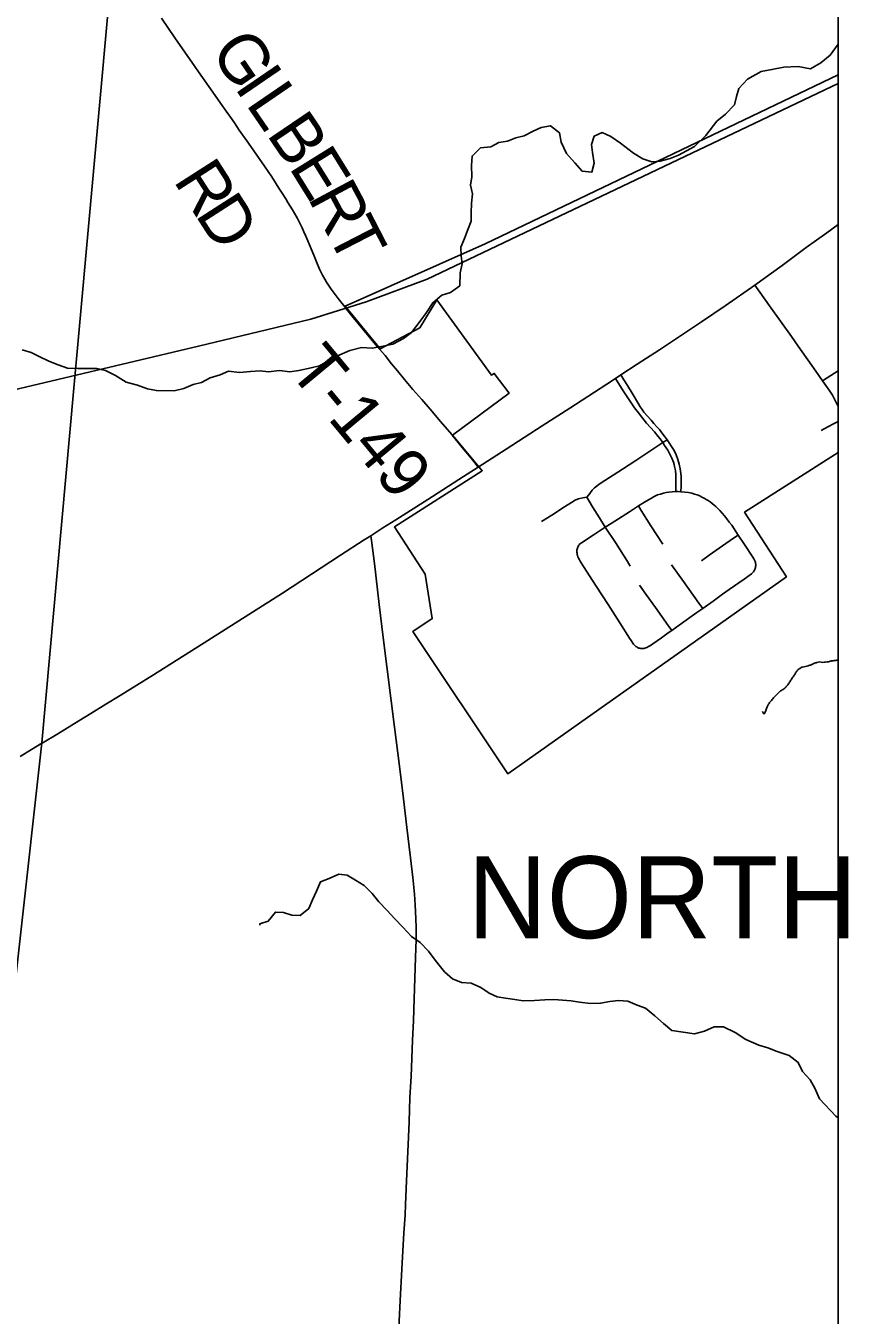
# Model space of a CAD drawing. Extents: x 0 to 1101, y 0 to 440.
# Drawn here: x 849.987 to 850.937, y 373.824 to 375.315 of the extents above; entities that cross this region are included whole.
import ezdxf

# ---------------------------------------------------------------- set-up
doc = ezdxf.new("R2010")
doc.units = 0
for name, color, linetype in [('GM_X_City_Street', 7, 'Continuous'), ('GM_X_Corporation', 7, 'Continuous'), ('GM_X_Corporation_Text', 7, 'Continuous'), ('GM_X_County_Road', 7, 'Continuous'), ('GM_X_Minor_River', 7, 'Continuous'), ('GM_X_Rail_Line', 7, 'Continuous'), ('GM_X_State_Route', 7, 'Continuous'), ('GM_X_Township', 7, 'Continuous'), ('GM_X_Township_Road', 7, 'Continuous'), ('GM_X_Township_Road_Text', 7, 'Continuous'), ('SH_Cut_Line', 7, 'Continuous')]:
    doc.layers.add(name, color=color, linetype=linetype)

msp = doc.modelspace()

# ---------------------------------------------------------------- linework, layer by layer
at = {"layer": 'GM_X_City_Street'}
for points in [[(850.9258, 374.8752), (850.9255, 374.8759), (850.9225, 374.8821), (850.9192, 374.8882), (850.9155, 374.894), (850.9079, 374.9048), (850.9001, 374.9159), (850.8797, 374.9448), (850.8718, 374.956), (850.8464, 374.9914), (850.8353, 375.0071), (850.8294, 375.0153)], [(850.7381, 374.7767), (850.7382, 374.7823), (850.7382, 374.7915), (850.7382, 374.7959), (850.7377, 374.8008), (850.7368, 374.8057), (850.7363, 374.8081), (850.7355, 374.8105), (850.7337, 374.8152), (850.7318, 374.8191), (850.7288, 374.8246), (850.7253, 374.8299), (850.7231, 374.8332), (850.7201, 374.8376), (850.7179, 374.8404), (850.7136, 374.8458), (850.7044, 374.8559), (850.6989, 374.8627), (850.695, 374.8676), (850.6906, 374.8736), (850.6858, 374.8805), (850.678, 374.892), (850.6715, 374.9023), (850.6683, 374.9074)], [(850.7441, 374.7765), (850.7443, 374.7834), (850.7443, 374.7906), (850.7442, 374.7941), (850.744, 374.7974), (850.7432, 374.8029), (850.7421, 374.8084), (850.7405, 374.8138), (850.7385, 374.819), (850.7361, 374.824), (850.7333, 374.8288), (850.7306, 374.8328), (850.7281, 374.8363), (850.7257, 374.8397), (850.7221, 374.8444), (850.7192, 374.8482), (850.7162, 374.8516), (850.7129, 374.8554), (850.7096, 374.859), (850.7049, 374.8642), (850.7014, 374.8686), (850.6992, 374.8715), (850.697, 374.8746), (850.695, 374.878), (850.6877, 374.8905), (850.6825, 374.8994), (850.6783, 374.9059), (850.6747, 374.9116)], [(850.9079, 374.9048), (850.9131, 374.9082), (850.9257, 374.9163), (850.9258, 374.9164)], [(850.9062, 374.8471), (850.9138, 374.8514), (850.9214, 374.8555), (850.9258, 374.8576)], [(850.6354, 374.77), (850.6376, 374.773), (850.6395, 374.7757), (850.6416, 374.7784), (850.6442, 374.781), (850.6475, 374.7836), (850.6509, 374.7859), (850.6767, 374.8027), (850.6918, 374.8127), (850.7057, 374.8219), (850.7231, 374.8332), (850.7281, 374.8363)], [(850.7441, 374.7765), (850.7409, 374.7767), (850.7381, 374.7767), (850.7339, 374.7763), (850.7301, 374.7758), (850.7271, 374.7754), (850.7238, 374.7748), (850.7203, 374.7738), (850.7171, 374.7727), (850.7133, 374.771), (850.7099, 374.7691), (850.7039, 374.7657), (850.695, 374.7601), (850.6845, 374.7533), (850.6635, 374.7397), (850.6567, 374.7355), (850.6425, 374.7263), (850.6291, 374.7175), (850.6281, 374.7167), (850.6273, 374.716), (850.6265, 374.7151), (850.6259, 374.7142), (850.6253, 374.7132), (850.6248, 374.7122), (850.6244, 374.711), (850.6241, 374.71), (850.6239, 374.7089), (850.6239, 374.7077), (850.6239, 374.7066), (850.624, 374.7053), (850.6243, 374.7039), (850.6246, 374.7025), (850.6251, 374.701), (850.6257, 374.6997), (850.6268, 374.6977), (850.6281, 374.6954), (850.6461, 374.6672), (850.6601, 374.6459), (850.6733, 374.6249), (850.6847, 374.6071), (850.6865, 374.6044), (850.6884, 374.6014), (850.6894, 374.6001), (850.6903, 374.5991), (850.6912, 374.5982), (850.6921, 374.5976), (850.693, 374.5969), (850.694, 374.5964), (850.6948, 374.596), (850.6956, 374.5957), (850.6967, 374.5954), (850.6978, 374.5952), (850.699, 374.5951), (850.7001, 374.5951), (850.7013, 374.5953), (850.7024, 374.5955), (850.7035, 374.5958), (850.7046, 374.5962), (850.7056, 374.5967), (850.7068, 374.5973), (850.709, 374.5988), (850.7118, 374.6007), (850.7215, 374.6075), (850.7295, 374.6133), (850.7335, 374.6161), (850.7422, 374.6223), (850.7624, 374.6367), (850.7693, 374.6416), (850.7812, 374.65), (850.7923, 374.6579), (850.7999, 374.6633), (850.8172, 374.6754), (850.8243, 374.6804), (850.8257, 374.6816), (850.8269, 374.6827), (850.8278, 374.6837), (850.8284, 374.6846), (850.829, 374.6856), (850.8295, 374.6866), (850.8299, 374.6876), (850.8302, 374.6888), (850.8304, 374.6899), (850.8306, 374.6911), (850.8306, 374.6919), (850.8305, 374.6928), (850.8304, 374.6936), (850.8303, 374.6945), (850.8299, 374.6958), (850.8293, 374.6972), (850.8283, 374.6989), (850.8271, 374.7008), (850.8174, 374.7154), (850.8102, 374.7263), (850.8028, 374.7376), (850.7999, 374.7414), (850.7972, 374.745), (850.7944, 374.7484), (850.7917, 374.7516), (850.7891, 374.7546), (850.7863, 374.7575), (850.7844, 374.7593), (850.7827, 374.7608), (850.7803, 374.7627), (850.7778, 374.7646), (850.7756, 374.7662), (850.7732, 374.7676), (850.7708, 374.7691), (850.7684, 374.7703), (850.7659, 374.7715), (850.7628, 374.7728), (850.7596, 374.7738), (850.7566, 374.7746), (850.7528, 374.7755), (850.7486, 374.7761), (850.7441, 374.7765)], [(850.5831, 374.7419), (850.5949, 374.7494), (850.6095, 374.7589), (850.6175, 374.7641), (850.6217, 374.7666), (850.6245, 374.7679), (850.6258, 374.7683), (850.6272, 374.7686), (850.6309, 374.7693), (850.6354, 374.77)], [(850.6567, 374.7355), (850.65, 374.7461), (850.6418, 374.7591), (850.6354, 374.77)], [(850.723, 374.7158), (850.7094, 374.7371), (850.6982, 374.7549), (850.695, 374.7601)], [(850.6856, 374.6905), (850.6822, 374.6957), (850.6683, 374.7176), (850.6567, 374.7355)], [(850.7679, 374.6967), (850.7768, 374.7031), (850.7921, 374.7139), (850.8049, 374.7227), (850.8102, 374.7263)], [(850.7693, 374.6416), (850.7649, 374.6477), (850.7471, 374.6727), (850.7333, 374.6918)], [(850.7335, 374.6161), (850.7293, 374.6219), (850.7146, 374.6427), (850.7036, 374.6579), (850.6961, 374.6684)]]:
    msp.add_lwpolyline(points, dxfattribs=at)
at = {"layer": 'GM_X_Corporation'}
msp.add_lwpolyline([(850.9258, 374.8217), (850.9258, 375.2583), (850.518, 375.0632), (850.3559, 374.9911), (850.3966, 374.9417), (850.4425, 374.966), (850.462, 374.9984), (850.525, 374.9113), (850.5284, 374.9133), (850.5455, 374.8903), (850.4802, 374.842), (850.5144, 374.8006), (850.4131, 374.7358), (850.4486, 374.6811), (850.4567, 374.6297), (850.4341, 374.6148), (850.5442, 374.4501), (850.8661, 374.6782), (850.8176, 374.7529)], close=True, dxfattribs=at)
at = {"layer": 'GM_X_County_Road'}
msp.add_lwpolyline([(850.9258, 368.899), (850.9258, 375.8797), (850.1463, 375.9688), (850.1084, 375.659), (850.0881, 375.4017), (850.0422, 374.8961), (850.0054, 374.4861), (849.9545, 374.031), (849.8439, 372.9428), (849.801, 372.4523), (849.7903, 372.3822), (849.6279, 370.8315), (849.4693, 369.1354), (849.458, 369.0211), (849.8405, 368.9951), (850.2763, 368.9519), (850.8932, 368.9025)], close=True, dxfattribs=at)
at = {"layer": 'GM_X_Minor_River'}
for points in [[(850.9258, 375.2938), (850.9167, 375.2814), (850.9057, 375.2722), (850.894, 375.2654), (850.8796, 375.268), (850.8632, 375.2672), (850.8492, 375.2646), (850.8367, 375.2623), (850.8212, 375.2535), (850.8109, 375.2428), (850.8083, 375.2333), (850.806, 375.2238), (850.7958, 375.2132), (850.7856, 375.2048), (850.7727, 375.1884), (850.7598, 375.1758), (850.7413, 375.1656), (850.7318, 375.1617), (850.72, 375.1587), (850.7105, 375.1579), (850.6999, 375.1613), (850.6893, 375.1678), (850.6741, 375.1796), (850.6631, 375.1871), (850.6532, 375.1917), (850.6438, 375.1875), (850.6407, 375.178), (850.6419, 375.1685), (850.6438, 375.1563), (850.6412, 375.146), (850.6298, 375.1472), (850.6214, 375.1567), (850.6119, 375.1677), (850.6055, 375.1806), (850.6036, 375.1916), (850.5933, 375.1996), (850.5827, 375.1977), (850.5732, 375.1935), (850.563, 375.1878), (850.5531, 375.1855), (850.5437, 375.1817), (850.5338, 375.1802), (850.5243, 375.1752), (850.5126, 375.1741), (850.5027, 375.1645), (850.502, 375.1535), (850.5024, 375.1406), (850.5009, 375.1311), (850.5031, 375.1208)], [(850.5031, 375.1208), (850.502, 375.1101), (850.5017, 375.0987), (850.5017, 375.0892), (850.4975, 375.0786), (850.4941, 375.0691), (850.4896, 375.0592), (850.49, 375.0493), (850.4911, 375.0398), (850.4888, 375.0295), (850.4885, 375.0147), (850.4779, 375.0067), (850.4676, 375.0036), (850.4574, 374.9949), (850.4502, 374.9838), (850.4426, 374.9735), (850.4328, 374.9606), (850.4233, 374.9537), (850.4112, 374.9469), (850.3998, 374.9446), (850.3873, 374.9423), (850.3748, 374.9431), (850.3615, 374.9396), (850.3471, 374.9335), (850.3357, 374.9274), (850.3263, 374.9221), (850.3168, 374.9198), (850.3024, 374.9167), (850.2921, 374.9152), (850.28, 374.9167), (850.2675, 374.9152), (850.2576, 374.9163), (850.2466, 374.9155), (850.2337, 374.9144), (850.2212, 374.9159), (850.2117, 374.9117), (850.2, 374.9083), (850.1901, 374.9029), (850.1803, 374.9006), (850.1697, 374.8957), (850.1583, 374.893), (850.1378, 374.8934), (850.1276, 374.8953), (850.1158, 374.8998), (850.1029, 374.9032), (850.0904, 374.9108), (850.079, 374.9165), (850.0688, 374.9188), (850.0574, 374.9188), (850.0471, 374.9191), (850.035, 374.9195), (850.0244, 374.9233), (850.0134, 374.9275), (850.0024, 374.9328), (849.9929, 374.9373), (849.9826, 374.9404)], [(850.8068, 374.151), (850.7932, 374.1578), (850.7825, 374.1578), (850.7715, 374.1528), (850.7598, 374.1494), (850.7336, 374.1536), (850.7241, 374.1615), (850.7139, 374.1703), (850.7032, 374.1794), (850.6934, 374.1828), (850.6828, 374.1873), (850.6718, 374.1881), (850.6619, 374.1869), (850.6513, 374.185), (850.6395, 374.1846), (850.627, 374.1861), (850.6172, 374.1877), (850.6073, 374.1884), (850.5971, 374.1892), (850.5868, 374.1888), (850.5747, 374.188), (850.5618, 374.1876), (850.5523, 374.1891), (850.5413, 374.191), (850.5318, 374.1925), (850.5223, 374.1967), (850.5128, 374.2031), (850.5018, 374.2081), (850.4905, 374.2088), (850.4802, 374.2133), (850.4707, 374.2213), (850.4601, 374.2346), (850.4525, 374.2452), (850.4426, 374.2551), (850.4328, 374.2623), (850.4225, 374.2729), (850.4134, 374.2824), (850.4043, 374.2927), (850.3948, 374.3022), (850.3872, 374.3117), (850.3781, 374.3211), (850.3678, 374.3272), (850.3584, 374.3329), (850.3485, 374.3344), (850.3375, 374.3291), (850.3273, 374.3253), (850.3227, 374.3146), (850.3182, 374.3047), (850.314, 374.2945), (850.3038, 374.2865), (850.2943, 374.2869), (850.2848, 374.2899), (850.2754, 374.2903), (850.267, 374.28), (850.2575, 374.2769), (850.2572, 374.2754)], [(850.9258, 374.0523), (850.923, 374.0542), (850.9044, 374.0743), (850.8987, 374.0869), (850.8933, 374.0964), (850.8846, 374.1062), (850.8797, 374.1165), (850.8694, 374.1244), (850.8554, 374.129), (850.8444, 374.1335), (850.8341, 374.1366), (850.819, 374.143), (850.8068, 374.151)]]:
    msp.add_lwpolyline(points, dxfattribs=at)
msp.add_open_spline([(850.9258, 374.5816), (850.9244, 374.5815), (850.923, 374.5814), (850.9217, 374.5813), (850.9182, 374.5809), (850.9148, 374.5798), (850.9114, 374.5794), (850.908, 374.5789), (850.9045, 374.5799), (850.9012, 374.579), (850.8978, 374.578), (850.8946, 374.5763), (850.8913, 374.5752), (850.8881, 374.574), (850.8844, 374.5741), (850.8815, 374.5721), (850.878, 374.5697), (850.8763, 374.5659), (850.8739, 374.5626), (850.8713, 374.559), (850.8692, 374.555), (850.8663, 374.5516), (850.8635, 374.5482), (850.8591, 374.5464), (850.8561, 374.5432), (850.8528, 374.5398), (850.8496, 374.5361), (850.8466, 374.5325), (850.8438, 374.5291), (850.8407, 374.5175), (850.8387, 374.5215), (850.8385, 374.5218), (850.8384, 374.522), (850.8383, 374.5223)], degree=3, dxfattribs=at)
at = {"layer": 'GM_X_Rail_Line'}
msp.add_lwpolyline([(847.0512, 374.4653), (847.5396, 374.4291), (847.7129, 374.4202), (847.8527, 374.4173), (847.9426, 374.4192), (848.0178, 374.4236), (848.0853, 374.4341), (848.1498, 374.449), (848.3906, 374.5054), (848.8773, 374.6263), (849.2451, 374.7149), (849.9422, 374.8869), (850.1863, 374.9448), (850.3164, 374.976), (850.3801, 374.9962), (850.4508, 375.0223), (850.9258, 375.2486)], dxfattribs=at)
at = {"layer": 'GM_X_State_Route'}
for points in [[(850.5099, 374.8049), (850.5421, 374.8255), (850.5838, 374.8525), (850.6156, 374.8732), (850.6584, 374.9009), (850.6683, 374.9074), (850.6747, 374.9116), (850.6935, 374.9238), (850.7193, 374.9405), (850.768, 374.9727), (850.7952, 374.9912), (850.8294, 375.0153), (850.861, 375.0381), (850.889, 375.0587), (850.9126, 375.0759), (850.9258, 375.0854)], [(850.0057, 374.4856), (850.0238, 374.4966), (850.0481, 374.5116), (850.062, 374.5199), (850.0794, 374.5306), (850.0958, 374.5408), (850.1343, 374.5647), (850.1974, 374.6045), (850.2488, 374.6371), (850.2834, 374.6591), (850.3172, 374.6811), (850.3505, 374.7029), (850.3781, 374.7208), (850.3855, 374.7256), (850.3995, 374.7346), (850.4145, 374.744), (850.4514, 374.7674), (850.4927, 374.7939), (850.5099, 374.8049)], [(849.9802, 374.4704), (850.0036, 374.4844), (850.0057, 374.4856)]]:
    msp.add_lwpolyline(points, dxfattribs=at)
at = {"layer": 'GM_X_Township'}
msp.add_lwpolyline([(845.2, 372.8166), (845.355, 374.0482), (845.4081, 374.4677), (845.4198, 374.5609), (845.56, 375.6723), (845.6323, 376.2442), (845.649, 376.3795), (845.6523, 376.4464), (845.8289, 376.4273), (846.6778, 376.3437), (847.4662, 376.2566), (847.7946, 376.221), (849.0627, 376.0925), (849.9034, 375.9956), (850.1463, 375.9688), (850.1084, 375.659), (850.0881, 375.4017), (850.0422, 374.8961), (850.0054, 374.4861), (849.9545, 374.031), (849.8439, 372.9428)], dxfattribs=at)
at = {"layer": 'GM_X_Township_Road'}
for points in [[(850.354, 374.9921), (850.348, 374.9997), (850.3431, 375.0061), (850.3398, 375.0105), (850.3366, 375.0151), (850.3344, 375.0186), (850.3324, 375.0221), (850.3298, 375.027), (850.3265, 375.0337), (850.3229, 375.0424), (850.3198, 375.0499), (850.3168, 375.0573), (850.3129, 375.0664), (850.3105, 375.072), (850.3083, 375.0768), (850.3062, 375.0814), (850.3035, 375.087), (850.3008, 375.0924), (850.2978, 375.0977), (850.295, 375.1023), (850.2925, 375.1066), (850.2899, 375.111), (850.2874, 375.115), (850.2825, 375.1229), (850.2795, 375.1276), (850.2711, 375.1406), (850.2626, 375.1529), (850.2442, 375.1794), (850.2336, 375.1947), (850.228, 375.2029), (850.2233, 375.2095), (850.2183, 375.2166), (850.212, 375.2258), (850.2031, 375.2385), (850.1866, 375.2619), (850.1823, 375.268), (850.159, 375.3011), (850.1437, 375.324)], [(850.393, 374.9444), (850.3766, 374.9643), (850.3638, 374.9799), (850.3576, 374.9876), (850.354, 374.9921)], [(850.4798, 374.8417), (850.4792, 374.8425), (850.4663, 374.8578), (850.4542, 374.8719), (850.4445, 374.8832), (850.4342, 374.8948), (850.4246, 374.9061), (850.4165, 374.9164), (850.4097, 374.9245), (850.4022, 374.9338), (850.393, 374.9444)], [(850.5099, 374.8049), (850.5047, 374.8115), (850.4996, 374.8177), (850.4913, 374.8277), (850.4866, 374.8334), (850.4798, 374.8417)], [(850.4171, 373.7936), (850.4197, 373.8414), (850.4216, 373.8774), (850.424, 373.9196), (850.4252, 373.94), (850.4258, 373.9524), (850.4269, 373.9797), (850.4283, 374.0133), (850.4298, 374.048), (850.4309, 374.076), (850.4322, 374.1002), (850.434, 374.1424), (850.4348, 374.1647), (850.4358, 374.1902), (850.4373, 374.238), (850.4379, 374.2585), (850.4379, 374.2727), (850.4376, 374.2827), (850.437, 374.2987), (850.436, 374.3111), (850.4341, 374.3302), (850.4317, 374.3531), (850.4273, 374.3882), (850.4234, 374.4215), (850.4203, 374.4468), (850.417, 374.474), (850.4131, 374.5042), (850.4, 374.6077), (850.3954, 374.646), (850.3899, 374.6934), (850.3863, 374.72), (850.3855, 374.7256)]]:
    msp.add_lwpolyline(points, dxfattribs=at)
at = {"layer": 'SH_Cut_Line'}
msp.add_lwpolyline([(837.3258, 368.3059), (850.9258, 368.3059), (850.9258, 375.8797), (850.1463, 375.9688), (849.9034, 375.9956), (849.0627, 376.0925), (847.7946, 376.221), (847.4662, 376.2566), (846.6778, 376.3437), (845.8289, 376.4273), (845.6523, 376.4464), (845.5612, 376.461), (845.4182, 376.4736), (844.4941, 376.5699), (843.7743, 376.6401)], dxfattribs=at)

# ---------------------------------------------------------------- texts
at = {"layer": 'GM_X_Corporation_Text'}
msp.add_text('NORTH', height=0.0947, rotation=0, dxfattribs=at).set_placement((850.4976, 374.2602))
at = {"layer": 'GM_X_Township_Road_Text'}
for s, height, rotation, p in [('G', 0.0568, 304.365, (850.1989, 375.2856)), ('I', 0.0568, 304.3634, (850.2272, 375.2443)), ('L', 0.0568, 304.3674, (850.2403, 375.225)), ('B', 0.0568, 304.1469, (850.2643, 375.19)), ('E', 0.0568, 301.845, (850.2902, 375.1519)), ('R', 0.0568, 302.6649, (850.1566, 375.1364)), ('R', 0.0568, 298.1956, (850.3121, 375.1166)), ('D', 0.0568, 302.7146, (850.1818, 375.0971)), ('T', 0.0568, 297.2531, (850.334, 375.0757)), ('T-149', 0.05682, 309.7022, (850.2891, 374.9164))]:
    msp.add_text(s, height=height, rotation=rotation, dxfattribs=at).set_placement(p)

doc.saveas('drawing.dxf')
